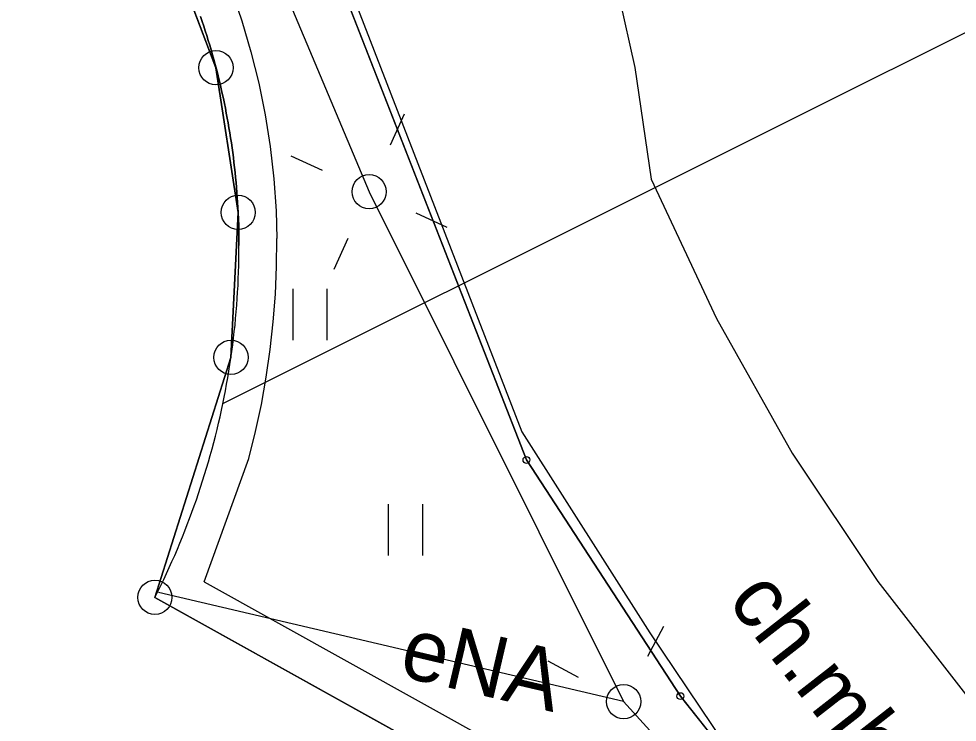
# Model space of a CAD drawing. Extents: x 6434771 to 6436222, y 5663454 to 5664782.
# Drawn here: x 6435330.43 to 6435344.15, y 5664138.34 to 5664148.62 of the extents above; entities that cross this region are included whole.
import ezdxf

# ---------------------------------------------------------------- set-up
doc = ezdxf.new("R2010")
doc.units = 0
for name, color, linetype in [('Warstwa 1', 7, 'Continuous'), ('Warstwa 10', 7, 'Continuous'), ('Warstwa 12', 7, 'Continuous'), ('Warstwa 13', 7, 'Continuous'), ('Warstwa 2', 7, 'Continuous'), ('Warstwa 4', 7, 'Continuous'), ('Warstwa 5', 7, 'Continuous'), ('Warstwa 6', 7, 'Continuous'), ('Warstwa 9', 7, 'Continuous')]:
    doc.layers.add(name, color=color, linetype=linetype)

msp = doc.modelspace()

# ---------------------------------------------------------------- linework, layer by layer
at = {"layer": 'Warstwa 1'}
for p, q in [((6435334.23, 5664151.44), (6435337.85, 5664142.17)), ((6435334.23, 5664151.44), (6435337.85, 5664142.17)), ((6435332.516, 5664149.992), (6435333.311, 5664147.902)), ((6435332.516, 5664149.992), (6435333.311, 5664147.902)), ((6435333.311, 5664147.902), (6435333.636, 5664145.788)), ((6435333.311, 5664147.902), (6435333.636, 5664145.788)), ((6435333.53, 5664143.669), (6435333.636, 5664145.788)), ((6435333.53, 5664143.669), (6435333.636, 5664145.788)), ((6435332.418, 5664140.163), (6435333.53, 5664143.669)), ((6435332.418, 5664140.163), (6435333.53, 5664143.669)), ((6435337.85, 5664142.17), (6435340.1, 5664138.72)), ((6435337.85, 5664142.17), (6435340.1, 5664138.72)), ((6435332.418, 5664140.163), (6435338.279, 5664136.902)), ((6435332.418, 5664140.163), (6435338.279, 5664136.902)), ((6435340.1, 5664138.72), (6435343.09, 5664134.96)), ((6435340.1, 5664138.72), (6435343.09, 5664134.96))]:
    msp.add_line(p, q, dxfattribs=at)
msp.add_lwpolyline([(6435338.279, 5664136.902), (6435332.418, 5664140.163), (6435332.462, 5664140.249), (6435332.505, 5664140.336), (6435332.547, 5664140.423), (6435332.588, 5664140.511), (6435332.629, 5664140.599), (6435332.668, 5664140.688), (6435332.707, 5664140.776), (6435332.746, 5664140.866), (6435332.783, 5664140.955), (6435332.82, 5664141.045), (6435332.856, 5664141.134), (6435332.891, 5664141.225), (6435332.926, 5664141.316), (6435332.96, 5664141.406), (6435332.993, 5664141.498), (6435333.025, 5664141.589), (6435333.056, 5664141.681), (6435333.087, 5664141.774), (6435333.116, 5664141.865), (6435333.145, 5664141.958), (6435333.173, 5664142.051), (6435333.201, 5664142.144), (6435333.228, 5664142.237), (6435333.253, 5664142.331), (6435333.278, 5664142.424), (6435333.302, 5664142.518), (6435333.326, 5664142.613), (6435333.348, 5664142.707), (6435333.37, 5664142.801), (6435333.391, 5664142.896), (6435333.411, 5664142.991), (6435333.43, 5664143.087), (6435333.449, 5664143.181), (6435333.466, 5664143.277), (6435333.483, 5664143.372), (6435333.5, 5664143.468), (6435333.515, 5664143.564), (6435333.529, 5664143.659), (6435333.543, 5664143.755), (6435333.555, 5664143.852), (6435333.567, 5664143.948), (6435333.578, 5664144.045), (6435333.589, 5664144.141), (6435333.598, 5664144.238), (6435333.607, 5664144.334), (6435333.614, 5664144.43), (6435333.621, 5664144.527), (6435333.627, 5664144.624), (6435333.633, 5664144.721), (6435333.637, 5664144.818), (6435333.641, 5664144.915), (6435333.643, 5664145.012), (6435333.645, 5664145.109), (6435333.646, 5664145.206), (6435333.647, 5664145.303), (6435333.647, 5664145.4), (6435333.645, 5664145.497), (6435333.643, 5664145.594), (6435333.639, 5664145.691), (6435333.636, 5664145.788), (6435333.632, 5664145.861), (6435333.627, 5664145.934), (6435333.623, 5664146.007), (6435333.617, 5664146.08), (6435333.612, 5664146.153), (6435333.605, 5664146.226), (6435333.598, 5664146.299), (6435333.591, 5664146.371), (6435333.582, 5664146.444), (6435333.574, 5664146.516), (6435333.565, 5664146.589), (6435333.556, 5664146.661), (6435333.546, 5664146.733), (6435333.536, 5664146.805), (6435333.525, 5664146.878), (6435333.513, 5664146.95), (6435333.501, 5664147.022), (6435333.488, 5664147.094), (6435333.475, 5664147.166), (6435333.462, 5664147.237), (6435333.448, 5664147.31), (6435333.434, 5664147.381), (6435333.419, 5664147.453), (6435333.402, 5664147.524), (6435333.386, 5664147.595), (6435333.37, 5664147.667), (6435333.353, 5664147.738), (6435333.336, 5664147.808), (6435333.318, 5664147.879), (6435333.299, 5664147.949), (6435333.279, 5664148.021), (6435333.26, 5664148.091), (6435333.24, 5664148.161), (6435333.22, 5664148.231), (6435333.199, 5664148.301), (6435333.178, 5664148.371), (6435333.155, 5664148.44), (6435333.132, 5664148.509), (6435333.11, 5664148.579), (6435333.086, 5664148.648)], dxfattribs=at)
at = {"layer": 'Warstwa 10'}
for centre in [(6435333.311, 5664147.902), (6435333.636, 5664145.788), (6435333.53, 5664143.669), (6435332.418, 5664140.163)]:
    msp.add_circle(centre, 0.25, dxfattribs=at)
at = {"layer": 'Warstwa 12'}
for points in [[(6435333.412, 5664142.997), (6435346.431, 5664149.504), (6435358.744, 5664160.446), (6435359.334, 5664165.753)], [(6435332.32, 5664153.76), (6435335.55, 5664146.09), (6435339.27, 5664138.64), (6435346.46, 5664130.72), (6435353.99, 5664125.24), (6435358.32, 5664122.2), (6435359.57, 5664120.67), (6435360.27, 5664119.14), (6435360.16, 5664117.38), (6435358.84, 5664115.16), (6435354.38, 5664107.09), (6435351.11, 5664101.02), (6435349.65, 5664098.53), (6435348.44, 5664096.17), (6435346.97, 5664093.61), (6435343.46, 5664087.35)], [(6435339.27, 5664138.64), (6435332.472, 5664140.234)]]:
    msp.add_lwpolyline(points, dxfattribs=at)
for centre in [(6435337.85, 5664142.17), (6435340.1, 5664138.72)]:
    msp.add_circle(centre, 0.05, dxfattribs=at)
at = {"layer": 'Warstwa 2'}
for centre in [(6435335.55, 5664146.09), (6435339.27, 5664138.64)]:
    msp.add_circle(centre, 0.25, dxfattribs=at)
at = {"layer": 'Warstwa 4'}
for points in [[(6435335.861, 5664146.773), (6435336.068, 5664147.228)], [(6435334.867, 5664146.401), (6435334.412, 5664146.608)], [(6435336.233, 5664145.779), (6435336.688, 5664145.572)], [(6435335.239, 5664145.407), (6435335.032, 5664144.952)], [(6435339.623, 5664139.302), (6435339.859, 5664139.743)], [(6435338.608, 5664138.993), (6435338.167, 5664139.229)]]:
    msp.add_lwpolyline(points, dxfattribs=at)
at = {"layer": 'Warstwa 5'}
for p, q in [((6435334.34, 5664151.46), (6435337.78, 5664142.58)), ((6435339.075, 5664149.511), (6435339.435, 5664147.904)), ((6435333.535, 5664149.031), (6435333.688, 5664148.585)), ((6435333.688, 5664148.585), (6435333.822, 5664148.133)), ((6435333.822, 5664148.133), (6435333.936, 5664147.676)), ((6435339.435, 5664147.904), (6435339.672, 5664146.275)), ((6435333.936, 5664147.676), (6435334.03, 5664147.214)), ((6435334.03, 5664147.214), (6435334.104, 5664146.749)), ((6435334.104, 5664146.749), (6435334.157, 5664146.28)), ((6435334.157, 5664146.28), (6435334.19, 5664145.81)), ((6435339.672, 5664146.275), (6435340.629, 5664144.235)), ((6435334.19, 5664145.81), (6435334.2, 5664145.404)), ((6435334.196, 5664144.998), (6435334.2, 5664145.404)), ((6435334.179, 5664144.592), (6435334.196, 5664144.998)), ((6435334.437, 5664143.919), (6435334.437, 5664144.669)), ((6435334.937, 5664143.919), (6435334.937, 5664144.669)), ((6435334.148, 5664144.187), (6435334.179, 5664144.592)), ((6435340.629, 5664144.235), (6435341.735, 5664142.271)), ((6435334.104, 5664143.783), (6435334.148, 5664144.187)), ((6435334.045, 5664143.381), (6435334.104, 5664143.783)), ((6435333.974, 5664142.981), (6435334.045, 5664143.381)), ((6435333.889, 5664142.584), (6435333.974, 5664142.981)), ((6435333.79, 5664142.19), (6435333.889, 5664142.584)), ((6435337.78, 5664142.58), (6435339.654, 5664139.643)), ((6435333.14, 5664140.39), (6435333.79, 5664142.19)), ((6435341.735, 5664142.271), (6435342.985, 5664140.395)), ((6435335.835, 5664140.774), (6435335.835, 5664141.524)), ((6435336.335, 5664140.774), (6435336.335, 5664141.524)), ((6435333.14, 5664140.39), (6435338.56, 5664137.38)), ((6435342.985, 5664140.395), (6435344.371, 5664138.618)), ((6435339.654, 5664139.643), (6435340.92, 5664137.763))]:
    msp.add_line(p, q, dxfattribs=at)
at = {"layer": 'Warstwa 6'}
for points in [[(6435505.839, 5664297.445), (6435453.652, 5664270.705), (6435421.317, 5664253.985), (6435361.007, 5664222.882), (6435318.688, 5664200.772), (6435313.572, 5664197.814), (6435274.162, 5664172.249), (6435270.202, 5664169.787), (6435280.52, 5664163.67), (6435281.9, 5664166), (6435298.18, 5664159.59), (6435302.54, 5664158.4), (6435305.88, 5664157.68), (6435308.29, 5664157.51), (6435327.38, 5664158.24), (6435332.24, 5664155.5), (6435334.23, 5664151.44), (6435337.85, 5664142.17), (6435340.1, 5664138.72), (6435343.09, 5664134.96), (6435346.45, 5664131.64), (6435350.11, 5664128.65), (6435358.36, 5664122.94)], [(6435346.45, 5664131.64), (6435343.09, 5664134.96), (6435340.1, 5664138.72), (6435337.85, 5664142.17), (6435334.23, 5664151.44), (6435332.24, 5664155.5), (6435327.38, 5664158.24), (6435308.29, 5664157.51)], [(6435343.964, 5664126.592), (6435336.078, 5664131.068), (6435338.734, 5664135.706), (6435338.723, 5664136.426), (6435338.279, 5664136.902), (6435332.418, 5664140.163), (6435333.53, 5664143.669), (6435333.636, 5664145.788), (6435333.311, 5664147.902), (6435332.516, 5664149.992), (6435331.378, 5664151.766), (6435329.875, 5664153.224), (6435328.17, 5664154.455), (6435326.33, 5664155.287), (6435324.106, 5664155.804), (6435322.347, 5664155.895), (6435319.842, 5664155.495), (6435317.892, 5664154.699), (6435315.522, 5664152.998), (6435313.674, 5664150.71)], [(6435313.674, 5664150.71), (6435315.522, 5664152.998), (6435317.892, 5664154.699), (6435319.842, 5664155.495), (6435322.347, 5664155.895), (6435324.106, 5664155.804), (6435326.33, 5664155.287), (6435328.17, 5664154.455), (6435329.875, 5664153.224), (6435331.378, 5664151.766), (6435332.516, 5664149.992), (6435333.311, 5664147.902), (6435333.636, 5664145.788), (6435333.53, 5664143.669), (6435332.418, 5664140.163), (6435338.279, 5664136.902), (6435338.723, 5664136.426), (6435338.734, 5664135.706), (6435336.078, 5664131.068), (6435343.964, 5664126.592)]]:
    msp.add_lwpolyline(points, dxfattribs=at)
at = {"layer": 'Warstwa 9'}
for p, q in [((6435334.34, 5664151.46), (6435337.78, 5664142.58)), ((6435339.075, 5664149.511), (6435339.435, 5664147.904)), ((6435333.535, 5664149.031), (6435333.688, 5664148.585)), ((6435333.086, 5664148.648), (6435333.11, 5664148.579)), ((6435333.11, 5664148.579), (6435333.132, 5664148.509)), ((6435333.132, 5664148.509), (6435333.155, 5664148.44)), ((6435333.688, 5664148.585), (6435333.822, 5664148.133)), ((6435333.155, 5664148.44), (6435333.178, 5664148.371)), ((6435333.178, 5664148.371), (6435333.199, 5664148.301)), ((6435333.199, 5664148.301), (6435333.22, 5664148.231)), ((6435333.22, 5664148.231), (6435333.24, 5664148.161)), ((6435333.24, 5664148.161), (6435333.26, 5664148.091)), ((6435333.26, 5664148.091), (6435333.279, 5664148.021)), ((6435333.822, 5664148.133), (6435333.936, 5664147.676)), ((6435333.279, 5664148.021), (6435333.299, 5664147.949)), ((6435333.299, 5664147.949), (6435333.318, 5664147.879)), ((6435333.318, 5664147.879), (6435333.336, 5664147.808)), ((6435333.336, 5664147.808), (6435333.353, 5664147.738)), ((6435339.435, 5664147.904), (6435339.672, 5664146.275)), ((6435333.353, 5664147.738), (6435333.37, 5664147.667)), ((6435333.37, 5664147.667), (6435333.386, 5664147.595)), ((6435333.936, 5664147.676), (6435334.03, 5664147.214)), ((6435333.386, 5664147.595), (6435333.402, 5664147.524)), ((6435333.402, 5664147.524), (6435333.419, 5664147.453)), ((6435333.419, 5664147.453), (6435333.434, 5664147.381)), ((6435333.434, 5664147.381), (6435333.448, 5664147.31)), ((6435333.448, 5664147.31), (6435333.462, 5664147.237)), ((6435333.462, 5664147.237), (6435333.475, 5664147.166)), ((6435333.475, 5664147.166), (6435333.488, 5664147.094)), ((6435333.488, 5664147.094), (6435333.501, 5664147.022)), ((6435334.03, 5664147.214), (6435334.104, 5664146.749)), ((6435333.501, 5664147.022), (6435333.513, 5664146.95)), ((6435333.513, 5664146.95), (6435333.525, 5664146.878)), ((6435333.525, 5664146.878), (6435333.536, 5664146.805)), ((6435333.536, 5664146.805), (6435333.546, 5664146.733)), ((6435333.546, 5664146.733), (6435333.556, 5664146.661)), ((6435334.104, 5664146.749), (6435334.157, 5664146.28)), ((6435333.556, 5664146.661), (6435333.565, 5664146.589)), ((6435333.565, 5664146.589), (6435333.574, 5664146.516)), ((6435333.574, 5664146.516), (6435333.582, 5664146.444)), ((6435333.582, 5664146.444), (6435333.591, 5664146.371)), ((6435333.591, 5664146.371), (6435333.598, 5664146.299)), ((6435333.598, 5664146.299), (6435333.605, 5664146.226)), ((6435334.157, 5664146.28), (6435334.19, 5664145.81)), ((6435339.672, 5664146.275), (6435340.629, 5664144.235)), ((6435333.605, 5664146.226), (6435333.612, 5664146.153)), ((6435333.612, 5664146.153), (6435333.617, 5664146.08)), ((6435333.617, 5664146.08), (6435333.623, 5664146.007)), ((6435333.623, 5664146.007), (6435333.627, 5664145.934)), ((6435333.627, 5664145.934), (6435333.632, 5664145.861)), ((6435333.632, 5664145.861), (6435333.636, 5664145.788)), ((6435333.636, 5664145.788), (6435333.639, 5664145.691)), ((6435334.19, 5664145.81), (6435334.2, 5664145.404)), ((6435333.639, 5664145.691), (6435333.643, 5664145.594)), ((6435333.643, 5664145.594), (6435333.645, 5664145.497)), ((6435333.645, 5664145.497), (6435333.647, 5664145.4)), ((6435333.646, 5664145.206), (6435333.647, 5664145.303)), ((6435333.647, 5664145.4), (6435333.647, 5664145.303)), ((6435334.196, 5664144.998), (6435334.2, 5664145.404)), ((6435333.645, 5664145.109), (6435333.646, 5664145.206)), ((6435333.643, 5664145.012), (6435333.645, 5664145.109)), ((6435333.637, 5664144.818), (6435333.641, 5664144.915)), ((6435333.641, 5664144.915), (6435333.643, 5664145.012)), ((6435334.179, 5664144.592), (6435334.196, 5664144.998)), ((6435333.633, 5664144.721), (6435333.637, 5664144.818)), ((6435333.621, 5664144.527), (6435333.627, 5664144.624)), ((6435333.627, 5664144.624), (6435333.633, 5664144.721)), ((6435333.614, 5664144.43), (6435333.621, 5664144.527)), ((6435334.148, 5664144.187), (6435334.179, 5664144.592)), ((6435333.607, 5664144.334), (6435333.614, 5664144.43)), ((6435333.589, 5664144.141), (6435333.598, 5664144.238)), ((6435333.598, 5664144.238), (6435333.607, 5664144.334)), ((6435340.629, 5664144.235), (6435341.735, 5664142.271)), ((6435333.578, 5664144.045), (6435333.589, 5664144.141)), ((6435334.104, 5664143.783), (6435334.148, 5664144.187)), ((6435333.555, 5664143.852), (6435333.567, 5664143.948)), ((6435333.567, 5664143.948), (6435333.578, 5664144.045)), ((6435333.543, 5664143.755), (6435333.555, 5664143.852)), ((6435333.515, 5664143.564), (6435333.529, 5664143.659)), ((6435333.529, 5664143.659), (6435333.543, 5664143.755)), ((6435334.045, 5664143.381), (6435334.104, 5664143.783)), ((6435333.5, 5664143.468), (6435333.515, 5664143.564)), ((6435333.483, 5664143.372), (6435333.5, 5664143.468)), ((6435333.449, 5664143.181), (6435333.466, 5664143.277)), ((6435333.466, 5664143.277), (6435333.483, 5664143.372)), ((6435333.974, 5664142.981), (6435334.045, 5664143.381)), ((6435333.43, 5664143.087), (6435333.449, 5664143.181)), ((6435333.391, 5664142.896), (6435333.411, 5664142.991)), ((6435333.411, 5664142.991), (6435333.43, 5664143.087)), ((6435333.889, 5664142.584), (6435333.974, 5664142.981)), ((6435333.37, 5664142.801), (6435333.391, 5664142.896)), ((6435333.326, 5664142.613), (6435333.348, 5664142.707)), ((6435333.348, 5664142.707), (6435333.37, 5664142.801)), ((6435333.302, 5664142.518), (6435333.326, 5664142.613)), ((6435333.79, 5664142.19), (6435333.889, 5664142.584)), ((6435337.78, 5664142.58), (6435339.654, 5664139.643)), ((6435333.253, 5664142.331), (6435333.278, 5664142.424)), ((6435333.278, 5664142.424), (6435333.302, 5664142.518)), ((6435333.228, 5664142.237), (6435333.253, 5664142.331)), ((6435333.14, 5664140.39), (6435333.79, 5664142.19)), ((6435333.201, 5664142.144), (6435333.228, 5664142.237)), ((6435341.735, 5664142.271), (6435342.985, 5664140.395)), ((6435333.145, 5664141.958), (6435333.173, 5664142.051)), ((6435333.173, 5664142.051), (6435333.201, 5664142.144)), ((6435333.116, 5664141.865), (6435333.145, 5664141.958)), ((6435333.056, 5664141.681), (6435333.087, 5664141.774)), ((6435333.087, 5664141.774), (6435333.116, 5664141.865)), ((6435333.025, 5664141.589), (6435333.056, 5664141.681)), ((6435332.96, 5664141.406), (6435332.993, 5664141.498)), ((6435332.993, 5664141.498), (6435333.025, 5664141.589)), ((6435332.926, 5664141.316), (6435332.96, 5664141.406)), ((6435332.856, 5664141.134), (6435332.891, 5664141.225)), ((6435332.891, 5664141.225), (6435332.926, 5664141.316)), ((6435332.82, 5664141.045), (6435332.856, 5664141.134)), ((6435332.746, 5664140.866), (6435332.783, 5664140.955)), ((6435332.783, 5664140.955), (6435332.82, 5664141.045)), ((6435332.668, 5664140.688), (6435332.707, 5664140.776)), ((6435332.707, 5664140.776), (6435332.746, 5664140.866)), ((6435332.629, 5664140.599), (6435332.668, 5664140.688)), ((6435332.547, 5664140.423), (6435332.588, 5664140.511)), ((6435332.588, 5664140.511), (6435332.629, 5664140.599)), ((6435332.505, 5664140.336), (6435332.547, 5664140.423)), ((6435333.14, 5664140.39), (6435338.56, 5664137.38)), ((6435342.985, 5664140.395), (6435344.371, 5664138.618)), ((6435332.418, 5664140.163), (6435332.462, 5664140.249)), ((6435332.462, 5664140.249), (6435332.505, 5664140.336)), ((6435332.418, 5664140.163), (6435338.279, 5664136.902)), ((6435339.654, 5664139.643), (6435340.92, 5664137.763))]:
    msp.add_line(p, q, dxfattribs=at)

# ---------------------------------------------------------------- texts
at = {"layer": 'Warstwa 13'}
msp.add_text('eNA', height=0.9, rotation=346.8019, dxfattribs=at).set_placement((6435335.963, 5664139.019))
at = {"layer": 'Warstwa 9'}
msp.add_text('ch.mb.', height=0.9, rotation=307.9534, dxfattribs=at).set_placement((6435340.771, 5664140.109))

doc.saveas('drawing.dxf')
